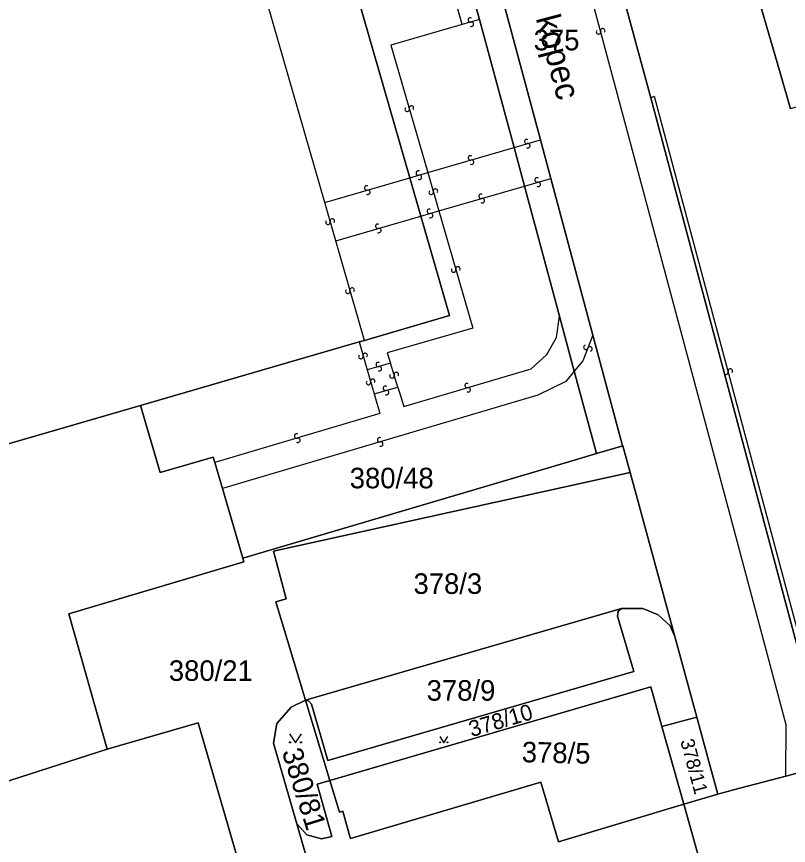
# Model space of a CAD drawing. Extents: x -600309 to -598967, y -1161267 to -1160292.
# Drawn here: x -599644 to -599580.1, y -1160706.2 to -1160637.6 of the extents above; entities that cross this region are included whole.
import ezdxf

# ---------------------------------------------------------------- set-up
doc = ezdxf.new("R2010")
doc.units = 0
for name, color, linetype in [('Level 1', 7, 'Continuous'), ('Level 11', 7, 'Continuous'), ('Level 13', 7, 'Continuous'), ('Level 3', 7, 'Continuous'), ('Level 4', 7, 'Continuous'), ('Level 5', 7, 'Continuous'), ('Level 60', 7, 'Continuous')]:
    doc.layers.add(name, color=color, linetype=linetype)

msp = doc.modelspace()

# ---------------------------------------------------------------- linework, layer by layer
at = {"layer": 'Level 1'}
for points in [[(-599600.58, -1160647.77), (-599607.83, -1160620.78), (-599612.69, -1160602.71)], [(-599579.88, -1160645.2), (-599580.8, -1160642.03), (-599589.78, -1160611.21)], [(-599622.5, -1160612.42), (-599611.4, -1160650.91)], [(-599599.65, -1160614.19), (-599591.46, -1160644.28)], [(-599605.63, -1160637.81), (-599607.26, -1160631.98)], [(-599602.77, -1160648.4), (-599605.63, -1160637.81)], [(-599591.46, -1160644.28), (-599579.29, -1160689.88)], [(-599601.92, -1160651.59), (-599602.77, -1160648.4)], [(-599600.58, -1160647.77), (-599599.73, -1160650.96)], [(-599611.4, -1160650.91), (-599610.49, -1160654.08)], [(-599599.73, -1160650.96), (-599596.24, -1160663.94)], [(-599599.01, -1160662.37), (-599601.92, -1160651.59)], [(-599615.17, -1160664.37), (-599608.11, -1160662.32), (-599610.49, -1160654.08)], [(-599597.79, -1160666.91), (-599599.01, -1160662.37)], [(-599596.24, -1160663.94), (-599593.81, -1160672.98), (-599593.78, -1160673.1)], [(-599633.7, -1160669.75), (-599615.61, -1160664.5)], [(-599615.17, -1160664.37), (-599615.61, -1160664.5)], [(-599595.95, -1160673.74), (-599597.79, -1160666.91)], [(-599665.49, -1160678.97), (-599633.7, -1160669.75)], [(-599627.56, -1160674.48), (-599627.69, -1160674.02), (-599632.09, -1160675.3), (-599633.7, -1160669.75)], [(-599595.95, -1160673.74), (-599593.78, -1160673.1)], [(-599593.17, -1160675.3), (-599593.78, -1160673.1)], [(-599625.24, -1160682.39), (-599597.68, -1160674.26), (-599595.95, -1160673.74)], [(-599626.92, -1160676.64), (-599627.56, -1160674.48)], [(-599620.04, -1160694.15), (-599622.5, -1160686.01), (-599621.64, -1160685.76), (-599622.7, -1160681.81), (-599593.17, -1160675.3)], [(-599593.17, -1160675.3), (-599589.47, -1160688.88)], [(-599625.24, -1160682.39), (-599626.92, -1160676.64)], [(-599636.47, -1160698.2), (-599639.63, -1160686.99), (-599625.15, -1160682.7), (-599625.24, -1160682.39)], [(-599620.04, -1160694.15), (-599593.87, -1160686.57)], [(-599620.04, -1160694.15), (-599619.78, -1160694.22), (-599619.54, -1160694.48), (-599618.18, -1160699.14), (-599592.86, -1160691.76), (-599594.2, -1160687.2), (-599594.14, -1160686.79), (-599593.87, -1160686.57)], [(-599593.87, -1160686.57), (-599592.11, -1160686.57), (-599590.85, -1160687.07), (-599589.86, -1160688), (-599589.47, -1160688.88)], [(-599589.47, -1160688.88), (-599587.65, -1160695.56)], [(-599590.53, -1160696.34), (-599591.44, -1160693.04), (-599618.03, -1160700.8)], [(-599620.76, -1160704.37), (-599622.69, -1160697.71), (-599622.42, -1160696.09), (-599621.23, -1160694.73), (-599620.04, -1160694.15)], [(-599618.03, -1160700.8), (-599620.04, -1160694.15)], [(-599587.65, -1160695.56), (-599590.53, -1160696.34)], [(-599587.65, -1160695.56), (-599586.57, -1160699.54), (-599585.9, -1160701.92)], [(-599610.83, -1160736.95), (-599616.57, -1160738.6), (-599628.93, -1160696.01), (-599636.47, -1160698.2)], [(-599590.53, -1160696.34), (-599588.71, -1160702.76)], [(-599636.47, -1160698.2), (-599658.11, -1160705.16)], [(-599580.27, -1160700.43), (-599576.85, -1160699.53)], [(-599585.9, -1160701.92), (-599584.61, -1160701.58), (-599580.27, -1160700.43)], [(-599618.03, -1160700.8), (-599619.09, -1160701.11), (-599617.87, -1160705.44), (-599618.73, -1160705.62), (-599619.94, -1160705.28), (-599620.76, -1160704.37)], [(-599618.03, -1160700.8), (-599617.24, -1160703.43), (-599616.94, -1160703.34), (-599616.43, -1160705.25), (-599616.33, -1160705.61), (-599600.55, -1160700.93), (-599599.09, -1160705.87), (-599588.71, -1160702.76)], [(-599588.71, -1160702.76), (-599585.9, -1160701.92)], [(-599588.71, -1160702.76), (-599587.39, -1160707.46)], [(-599618.15, -1160713.49), (-599620.76, -1160704.37)]]:
    msp.add_lwpolyline(points, dxfattribs=at)
at = {"layer": 'Level 13'}
for centre, start, end in [((-599606.4, -1160637.843), 53.05111, 285.64111), ((-599606.301, -1160638.198), 233.26556, 105.36356), ((-599595.779, -1160638.836), 142.36591, 14.46391), ((-599595.422, -1160638.743), 322.15145, 194.74145), ((-599611.272, -1160645.14), 323.49729, 195.59529), ((-599611.627, -1160645.24), 143.28283, 15.87283), ((-599601.729, -1160647.902), 53.42174, 285.51974), ((-599601.63, -1160648.257), 233.20728, 105.79728), ((-599606.39, -1160649.262), 53.51902, 285.61701), ((-599606.29, -1160649.617), 233.30456, 105.89456), ((-599610.711, -1160650.513), 53.92981, 286.0278), ((-599610.608, -1160650.867), 233.71535, 106.30535), ((-599600.869, -1160651.092), 53.42174, 285.51974), ((-599614.98, -1160651.752), 53.51115, 285.60915), ((-599609.282, -1160652.01), 323.55656, 195.65456), ((-599600.77, -1160651.447), 233.20728, 105.79728), ((-599614.88, -1160652.107), 233.2967, 105.8867), ((-599609.637, -1160652.111), 143.34211, 15.93211), ((-599605.51, -1160652.442), 53.521, 285.619), ((-599605.41, -1160652.797), 233.30655, 105.89655), ((-599609.791, -1160653.683), 53.82471, 285.92271), ((-599609.689, -1160654.037), 233.61026, 106.20026), ((-599618.178, -1160654.589), 143.38972, 15.48772), ((-599617.823, -1160654.49), 323.17526, 195.76526), ((-599614.07, -1160654.922), 53.51115, 285.60915), ((-599613.97, -1160655.277), 233.2967, 105.8867), ((-599607.777, -1160658.55), 143.28258, 15.87258), ((-599607.422, -1160658.45), 323.49703, 195.59503), ((-599616.183, -1160660.2), 323.18619, 195.77619), ((-599616.538, -1160660.299), 143.40065, 15.49864), ((-599596.831, -1160664.931), 105.45056, 338.04056), ((-599615.102, -1160665.61), 323.54718, 195.64518), ((-599596.489, -1160665.07), 285.66502, 157.76302), ((-599615.457, -1160665.71), 143.33273, 15.92273), ((-599614.019, -1160666.363), 52.98658, 285.57658), ((-599613.921, -1160666.718), 233.20104, 105.29904), ((-599585.228, -1160667.007), 142.15064, 14.74064), ((-599584.871, -1160666.914), 322.36509, 194.46309), ((-599614.473, -1160667.75), 323.69959, 195.79758), ((-599612.877, -1160667.303), 144.57759, 16.67559), ((-599612.524, -1160667.196), 324.36314, 196.95314), ((-599614.827, -1160667.851), 143.48513, 16.07513), ((-599613.429, -1160668.332), 53.24128, 285.33927), ((-599606.671, -1160668.103), 53.86229, 285.96028), ((-599606.569, -1160668.457), 233.64783, 106.23783), ((-599613.33, -1160668.687), 233.02682, 105.61682), ((-599620.782, -1160672.283), 53.66121, 286.25121), ((-599613.911, -1160672.593), 53.64397, 286.23397), ((-599620.679, -1160672.637), 233.87567, 105.97366), ((-599613.809, -1160672.947), 233.85842, 105.95642)]:
    msp.add_arc(centre, 0.184, start, end, dxfattribs=at)
at = {"layer": 'Level 3'}
for points in [[(-599580.27, -1160700.43), (-599580.23, -1160696.2), (-599584.86, -1160678.91), (-599606.35, -1160598.67), (-599609.29, -1160587.67), (-599609.64, -1160584.35), (-599609.3, -1160583.07), (-599608.58, -1160581.99), (-599606.56, -1160580.53)], [(-599618.45, -1160652.95), (-599629.53, -1160614.46)], [(-599607.07, -1160638.22), (-599608.7, -1160632.4)], [(-599605.63, -1160637.81), (-599607.07, -1160638.22)], [(-599607.07, -1160638.22), (-599612.97, -1160639.92), (-599609.92, -1160650.47)], [(-599591.46, -1160644.28), (-599591.16, -1160644.14), (-599578.94, -1160689.77)], [(-599609.92, -1160650.47), (-599602.77, -1160648.4)], [(-599602.77, -1160648.4), (-599600.58, -1160647.77)], [(-599611.4, -1160650.91), (-599609.92, -1160650.47)], [(-599609.92, -1160650.47), (-599609, -1160653.64)], [(-599618.45, -1160652.95), (-599611.4, -1160650.91)], [(-599601.92, -1160651.59), (-599599.73, -1160650.96)], [(-599609, -1160653.64), (-599601.92, -1160651.59)], [(-599617.54, -1160656.12), (-599618.45, -1160652.95)], [(-599609, -1160653.64), (-599606.19, -1160663.36), (-599613.27, -1160665.39), (-599613, -1160666.26)], [(-599610.49, -1160654.08), (-599609, -1160653.64)], [(-599617.54, -1160656.12), (-599610.49, -1160654.08)], [(-599615.17, -1160664.37), (-599617.54, -1160656.12)], [(-599612.39, -1160668.23), (-599611.89, -1160669.84), (-599601.35, -1160666.72), (-599600.06, -1160665.53), (-599599.26, -1160664.12), (-599599.01, -1160662.37)], [(-599596.24, -1160663.94), (-599597.08, -1160666.05), (-599597.79, -1160666.91)], [(-599615.61, -1160664.5), (-599614.94, -1160666.81)], [(-599597.79, -1160666.91), (-599598.48, -1160667.76), (-599600.8, -1160668.91), (-599626.92, -1160676.64)], [(-599613, -1160666.26), (-599614.94, -1160666.81)], [(-599614.94, -1160666.81), (-599614.36, -1160668.79)], [(-599612.39, -1160668.23), (-599613, -1160666.26)], [(-599614.36, -1160668.79), (-599612.39, -1160668.23)], [(-599614.36, -1160668.79), (-599613.89, -1160670.43), (-599627.56, -1160674.48)]]:
    msp.add_lwpolyline(points, dxfattribs=at)
at = {"layer": 'Level 5'}
for points in [[(-599621.371, -1160696.94), (-599620.87, -1160697.69), (-599620.37, -1160696.94)], [(-599608.931, -1160697.16), (-599608.59, -1160697.67), (-599608.25, -1160697.16)]]:
    msp.add_lwpolyline(points, dxfattribs=at)
for centre, radius in [((-599621.32, -1160697.64), 0.05), ((-599620.421, -1160697.64), 0.05), ((-599608.896, -1160697.636), 0.034), ((-599608.285, -1160697.636), 0.034)]:
    msp.add_circle(centre, radius, dxfattribs=at)
at = {"layer": 'Level 60'}
for points in [[(-599593.78, -1160673.1), (-599595.95, -1160673.74), (-599597.79, -1160666.91), (-599599.01, -1160662.37), (-599601.92, -1160651.59), (-599602.77, -1160648.4), (-599605.63, -1160637.81), (-599607.26, -1160631.98), (-599613.81, -1160607.78), (-599616.62, -1160601.22), (-599619.57, -1160594.33), (-599620.2, -1160592.86), (-599620.91, -1160590.44), (-599621.77, -1160589.34), (-599616.28, -1160589.33), (-599615.86, -1160590.91), (-599612.69, -1160602.71), (-599607.83, -1160620.78), (-599600.58, -1160647.77), (-599599.73, -1160650.96), (-599596.24, -1160663.94), (-599593.81, -1160672.98)], [(-599636.47, -1160698.2), (-599658.11, -1160705.16), (-599658.39, -1160705.24), (-599659.33, -1160702), (-599660.46, -1160697.98), (-599661.43, -1160694.37), (-599657.34, -1160693.18), (-599657.42, -1160693.02), (-599657.98, -1160692.37), (-599659.08, -1160692.21), (-599660.22, -1160692.25), (-599661.93, -1160692.75), (-599662.99, -1160688.89), (-599665.49, -1160678.97), (-599633.7, -1160669.75), (-599632.09, -1160675.3), (-599627.69, -1160674.02), (-599627.56, -1160674.48), (-599626.92, -1160676.64), (-599625.24, -1160682.39), (-599625.15, -1160682.7), (-599639.63, -1160686.99)], [(-599610.83, -1160736.95), (-599616.57, -1160738.6), (-599628.93, -1160696.01), (-599636.47, -1160698.2), (-599639.63, -1160686.99), (-599625.15, -1160682.7), (-599625.24, -1160682.39), (-599597.68, -1160674.26), (-599595.95, -1160673.74), (-599593.78, -1160673.1), (-599593.17, -1160675.3), (-599622.7, -1160681.81), (-599621.64, -1160685.76), (-599622.5, -1160686.01), (-599620.04, -1160694.15), (-599621.23, -1160694.73), (-599622.42, -1160696.09), (-599622.69, -1160697.71), (-599620.76, -1160704.37), (-599618.15, -1160713.49), (-599616.28, -1160720.01), (-599613.68, -1160727.31), (-599613.41, -1160728.22)], [(-599622.5, -1160686.01), (-599621.64, -1160685.76), (-599622.7, -1160681.81), (-599593.17, -1160675.3), (-599589.47, -1160688.88), (-599589.86, -1160688), (-599590.85, -1160687.07), (-599592.11, -1160686.57), (-599593.87, -1160686.57), (-599620.04, -1160694.15)], [(-599620.04, -1160694.15), (-599593.87, -1160686.57), (-599594.14, -1160686.79), (-599594.2, -1160687.2), (-599592.86, -1160691.76), (-599618.18, -1160699.14), (-599619.54, -1160694.48), (-599619.78, -1160694.22)], [(-599593.87, -1160686.57), (-599592.11, -1160686.57), (-599590.85, -1160687.07), (-599589.86, -1160688), (-599589.47, -1160688.88), (-599587.65, -1160695.56), (-599590.53, -1160696.34), (-599591.44, -1160693.04), (-599618.03, -1160700.8), (-599620.04, -1160694.15), (-599619.78, -1160694.22), (-599619.54, -1160694.48), (-599618.18, -1160699.14), (-599592.86, -1160691.76), (-599594.2, -1160687.2), (-599594.14, -1160686.79)], [(-599600.55, -1160700.93), (-599616.33, -1160705.61), (-599616.43, -1160705.25), (-599616.94, -1160703.34), (-599617.24, -1160703.43), (-599618.03, -1160700.8), (-599591.44, -1160693.04), (-599590.53, -1160696.34), (-599588.71, -1160702.76), (-599599.09, -1160705.87)], [(-599622.69, -1160697.71), (-599622.42, -1160696.09), (-599621.23, -1160694.73), (-599620.04, -1160694.15), (-599618.03, -1160700.8), (-599619.09, -1160701.11), (-599617.87, -1160705.44), (-599618.73, -1160705.62), (-599619.94, -1160705.28), (-599620.76, -1160704.37)], [(-599587.65, -1160695.56), (-599586.57, -1160699.54), (-599585.9, -1160701.92), (-599588.71, -1160702.76), (-599590.53, -1160696.34)], [(-599644.39, -1160752.78), (-599653.78, -1160720.14), (-599655.29, -1160714.91), (-599655.43, -1160714.43), (-599658.11, -1160705.16), (-599636.47, -1160698.2), (-599628.93, -1160696.01), (-599616.57, -1160738.6), (-599610.83, -1160736.95), (-599610.06, -1160739.83), (-599615.74, -1160741.46), (-599615.32, -1160742.9), (-599614.36, -1160746.22), (-599643.88, -1160754.55)], [(-599587.39, -1160707.46), (-599588.71, -1160702.76), (-599585.9, -1160701.92), (-599584.61, -1160701.58), (-599580.27, -1160700.43), (-599576.85, -1160699.53), (-599576.44, -1160700.95), (-599572.65, -1160714.08), (-599571.63, -1160717.64), (-599574.72, -1160718.58), (-599574.69, -1160718.69), (-599575.63, -1160718.97), (-599575.6, -1160719.11), (-599578, -1160719.86), (-599578.05, -1160719.7), (-599578.93, -1160719.91), (-599578.97, -1160719.78), (-599583.22, -1160721.03), (-599583.37, -1160721.32), (-599584.24, -1160718.77), (-599587.06, -1160708.65)], [(-599616.33, -1160705.61), (-599600.55, -1160700.93), (-599599.09, -1160705.87), (-599588.71, -1160702.76), (-599587.39, -1160707.46), (-599615.05, -1160715.48), (-599616.26, -1160711.14), (-599617.14, -1160711.44), (-599617.87, -1160712.19), (-599618.15, -1160713.49), (-599620.76, -1160704.37), (-599619.94, -1160705.28), (-599618.73, -1160705.62), (-599617.87, -1160705.44), (-599619.09, -1160701.11), (-599618.03, -1160700.8), (-599617.24, -1160703.43), (-599616.94, -1160703.34), (-599616.43, -1160705.25)]]:
    msp.add_lwpolyline(points, close=True, dxfattribs=at)
for points in [[(-599486.98, -1160631.57), (-599531.91, -1160644.78), (-599527.83, -1160658.63), (-599533.84, -1160660.38), (-599552.17, -1160665.61), (-599560, -1160667.85), (-599562.57, -1160659.36), (-599562.23, -1160659.14), (-599562.43, -1160658.49), (-599562.8, -1160658.61), (-599564.23, -1160653.86), (-599560.03, -1160652.54), (-599561.63, -1160647.36), (-599563.68, -1160640.36), (-599579.88, -1160645.2), (-599580.8, -1160642.03), (-599589.78, -1160611.21)], [(-599589.78, -1160611.21), (-599580.8, -1160642.03), (-599579.88, -1160645.2)], [(-599622.5, -1160612.42), (-599611.4, -1160650.91), (-599610.49, -1160654.08), (-599608.11, -1160662.32), (-599615.17, -1160664.37), (-599615.61, -1160664.5), (-599633.7, -1160669.75), (-599665.49, -1160678.97), (-599679.52, -1160683.04), (-599687, -1160685.21), (-599694.65, -1160687.43), (-599696, -1160687.82), (-599699.42, -1160688.81), (-599708.54, -1160691.44), (-599710.88, -1160683.35), (-599712.21, -1160678.72), (-599712.91, -1160676.3), (-599706.54, -1160674.46), (-599703.83, -1160673.68), (-599700.41, -1160672.69), (-599699.02, -1160672.29), (-599709.07, -1160637.47)], [(-599607.26, -1160631.98), (-599605.63, -1160637.81), (-599602.77, -1160648.4), (-599601.92, -1160651.59), (-599599.01, -1160662.37), (-599597.79, -1160666.91), (-599595.95, -1160673.74), (-599597.68, -1160674.26), (-599625.24, -1160682.39), (-599626.92, -1160676.64), (-599627.56, -1160674.48), (-599627.69, -1160674.02), (-599632.09, -1160675.3), (-599633.7, -1160669.75), (-599615.61, -1160664.5), (-599615.17, -1160664.37), (-599608.11, -1160662.32), (-599610.49, -1160654.08), (-599611.4, -1160650.91), (-599622.5, -1160612.42)], [(-599599.65, -1160614.19), (-599591.46, -1160644.28), (-599579.29, -1160689.88), (-599576.85, -1160699.53), (-599580.27, -1160700.43), (-599584.61, -1160701.58), (-599585.9, -1160701.92), (-599586.57, -1160699.54), (-599587.65, -1160695.56), (-599589.47, -1160688.88), (-599593.17, -1160675.3), (-599593.78, -1160673.1), (-599593.81, -1160672.98), (-599596.24, -1160663.94), (-599599.73, -1160650.96), (-599600.58, -1160647.77), (-599607.83, -1160620.78)], [(-599485.26, -1160667.63), (-599494.92, -1160670.47), (-599495.04, -1160670.03), (-599502.82, -1160672.37), (-599508.69, -1160674.11), (-599508.18, -1160675.74), (-599507.29, -1160678.81), (-599519.41, -1160682.33), (-599521.92, -1160683.07), (-599523.72, -1160676.99), (-599523.22, -1160676.83), (-599523.53, -1160675.82), (-599524.05, -1160673.93), (-599526.99, -1160674.79), (-599546.64, -1160680.45), (-599546.83, -1160680.51), (-599559.15, -1160684.05), (-599567.8, -1160686.54), (-599578.94, -1160689.77), (-599579.29, -1160689.88), (-599591.46, -1160644.28), (-599599.65, -1160614.19)]]:
    msp.add_lwpolyline(points, dxfattribs=at)

# ---------------------------------------------------------------- texts
at = {"layer": 'Level 11'}
msp.add_text('Žlutý kopec', height=2, rotation=284.76119, dxfattribs=at).set_placement((-599602.651, -1160631.368))
at = {"layer": 'Level 4'}
for s, p in [('375', (-599601.15, -1160640.36)), ('380/48', (-599616.38, -1160676.61)), ('378/3', (-599611.1, -1160685.35)), ('380/21', (-599631.359, -1160692.55)), ('378/9', (-599610.01, -1160694.19))]:
    msp.add_text(s, height=1.7, dxfattribs=at).set_placement(p)
for s, height, rotation, p in [('378/10', 1.32, 16.41438, (-599606.29, -1160697.21)), ('378/5', 1.7, 358.67034, (-599602.15, -1160699.28)), ('378/11', 1.14, 285.1569, (-599589.02, -1160697.52)), ('380/81', 1.7, 287.54577, (-599622.02, -1160698.41))]:
    msp.add_text(s, height=height, rotation=rotation, dxfattribs=at).set_placement(p)

doc.saveas('drawing.dxf')
